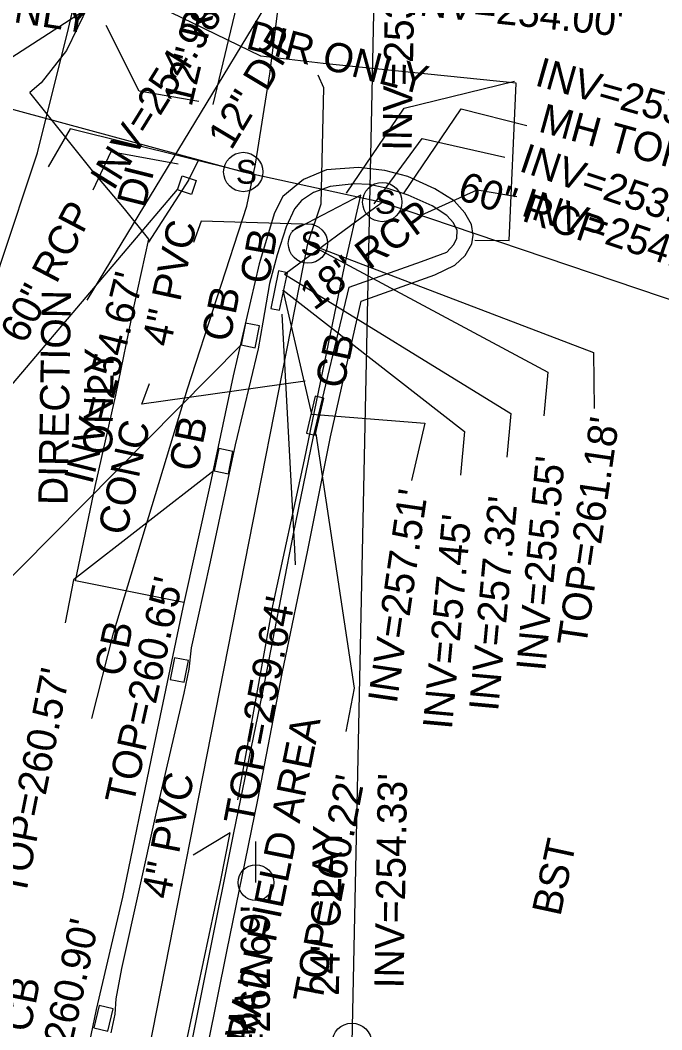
# Model space of a CAD drawing. Extents: x 2100323 to 2109811, y 740376 to 749755.
# Drawn here: x 2105858.5 to 2105946.2, y 743031.4 to 743169.5 of the extents above; entities that cross this region are included whole.
import ezdxf

# ---------------------------------------------------------------- set-up
doc = ezdxf.new("R2010")
doc.units = 0
for name, color, linetype in [('Exist Other Culture Fence Line', 7, 'Continuous'), ('Exist Other Culture Fence Line Text', 7, 'Continuous'), ('Exist Other Culture Gate', 7, 'Continuous'), ('Exist Roads Change in Surface', 7, 'Continuous'), ('Exist Roads Change in Surface Text', 7, 'Continuous'), ('Exist Roads Curbs', 7, 'Continuous'), ('Exist Roads EOP Other', 7, 'Continuous'), ('Exist Roads EOP Other Text', 7, 'Continuous'), ('Exist Structure Minor Catch Basin', 7, 'Continuous'), ('Exist Structure Minor Catch Basin Text', 7, 'Continuous'), ('Exist Structure Minor Catch Basin Top Elevation', 7, 'Continuous'), ('Exist Structure Minor Drop Inlet', 7, 'Continuous'), ('Exist Structure Minor Drop Inlet Top Elevation', 7, 'Continuous'), ('Exist Structure Minor Pipes HDPE 8 Inch', 7, 'Continuous'), ('Exist Structure Minor Pipes HDPE 8 Inch Invert', 7, 'Continuous'), ('Exist Structure Minor Pipes HDPE 8 Inch Leader', 7, 'Continuous'), ('Exist Structure Minor Pipes HDPE 8 Inch Text', 7, 'Continuous'), ('Exist Structure Minor Pipes RCP 12 Inch', 7, 'Continuous'), ('Exist Structure Minor Pipes RCP 12 Inch Invert', 7, 'Continuous'), ('Exist Structure Minor Pipes RCP 12 Inch Leader', 7, 'Continuous'), ('Exist Structure Minor Pipes RCP 12 Inch Text', 7, 'Continuous'), ('Exist Structure Minor Pipes RCP 18 Inch', 7, 'Continuous'), ('Exist Structure Minor Pipes RCP 18 Inch Invert', 7, 'Continuous'), ('Exist Structure Minor Pipes RCP 18 Inch Leader', 7, 'Continuous'), ('Exist Structure Minor Pipes RCP 18 Inch Text', 7, 'Continuous'), ('Exist Structure Minor Pipes RCP 60 Inch', 7, 'Continuous'), ('Exist Structure Minor Pipes RCP 60 Inch Invert', 7, 'Continuous'), ('Exist Structure Minor Pipes RCP 60 Inch Leader', 7, 'Continuous'), ('Exist Structure Minor Pipes RCP 60 Inch Text', 7, 'Continuous'), ('Exist Structure Minor Storm Sewer Manhole CELL', 7, 'Continuous'), ('Exist Structure Minor Storm Sewer Manhole Leader', 7, 'Continuous'), ('Exist Structure Minor Storm Sewer Manhole Text', 7, 'Continuous'), ('Exist Utilities Other Unknown UG SUE LOS B', 7, 'Continuous'), ('Exist Utilities Power Pole CELL', 7, 'Continuous'), ('Exist Utilities Sanitary Sewer Manhole CELL', 7, 'Continuous'), ('Exist Utilities Sanitary Sewer Manhole Text', 7, 'Continuous'), ('Exist Utilities Sanitary Sewer UG Line', 7, 'Continuous'), ('Exist Utilities Sanitary Sewer UG Line Invert Elevation', 7, 'Continuous'), ('Exist Utilities Sanitary Sewer UG Line Text', 7, 'Continuous'), ('Exist Utilities Water UG Line SUE LOS B', 7, 'Continuous')]:
    doc.layers.add(name, color=color, linetype=linetype)

msp = doc.modelspace()

# ---------------------------------------------------------------- linework, layer by layer
at = {"layer": 'Exist Other Culture Fence Line'}
for points in [[(2105888.19, 743062.86), (2105892.98, 743089.41), (2105897.33, 743109.35), (2105902.76, 743135.79), (2105905.02, 743145.58)], [(2105875.19, 743000.88), (2105879.64, 743022.5), (2105885.82, 743051.68), (2105887.15, 743058.37)]]:
    msp.add_lwpolyline(points, dxfattribs=at)
at = {"layer": 'Exist Other Culture Gate'}
for points in [[(2105905.02, 743145.58), (2105895.58, 743140.66)], [(2105887.15, 743058.37), (2105882.1, 743055.3)]]:
    msp.add_lwpolyline(points, dxfattribs=at)
at = {"layer": 'Exist Roads Change in Surface'}
for points in [[(2105920.61, 743139.43), (2105925.3, 743139.37), (2105926.24, 743160.88), (2105899.86, 743163.56), (2105891.36, 743164.59), (2105879.05, 743170.54), (2105869.15, 743175.49), (2105867.79, 743171.54), (2105864.8, 743165.33), (2105861.31, 743160.93), (2105859.76, 743159.61)], [(2105880.8, 743089.86), (2105866, 743092.82), (2105868.72, 743105.7), (2105871.53, 743118.23), (2105874.02, 743130.44), (2105876.02, 743139.56), (2105872.73, 743143.68), (2105868.32, 743148.89), (2105859.76, 743159.61)]]:
    msp.add_lwpolyline(points, dxfattribs=at)
at = {"layer": 'Exist Roads Curbs'}
msp.add_lwpolyline([(2105880.73, 743023.77), (2105884.21, 743041.08), (2105887.65, 743058.34), (2105891.56, 743077.38), (2105895.82, 743099.27), (2105898.55, 743112.54), (2105903.44, 743132.96), (2105913.33, 743136.5), (2105916.78, 743137.76), (2105917.73, 743138.83), (2105918.13, 743139.69), (2105918.18, 743140.73), (2105917.67, 743141.8), (2105916.76, 743142.77), (2105914.77, 743144.09), (2105911.48, 743145.58), (2105908.72, 743146.49), (2105906.17, 743147.01), (2105904.1, 743147.09), (2105900.8, 743146.74), (2105898.56, 743145.94), (2105896.89, 743144.85), (2105895.96, 743143.67), (2105894.81, 743141.21), (2105893.57, 743137.41), (2105892.53, 743133.49), (2105891.64, 743128.2), (2105890.99, 743124.54), (2105887.84, 743111.42), (2105884.41, 743095.42), (2105881.82, 743083.67), (2105881.5, 743080.75), (2105880.83, 743077.46), (2105877.02, 743061.17), (2105872.32, 743039.82), (2105871.51, 743035.64), (2105871.4, 743033.57), (2105870.82, 743031.01)], dxfattribs=at)
at = {"layer": 'Exist Roads EOP Other'}
msp.add_lwpolyline([(2105882.87, 743023.11), (2105886.7, 743042.14), (2105890.95, 743062.89), (2105894.28, 743080.16), (2105897.75, 743097), (2105900.86, 743112.5), (2105905.06, 743131.06), (2105915.11, 743134.67), (2105917.88, 743135.99), (2105919.28, 743137.3), (2105920.19, 743138.89), (2105920.38, 743140.08), (2105920.14, 743141.54), (2105919.25, 743143.15), (2105917.79, 743144.78), (2105915.11, 743146.43), (2105911.45, 743148.11), (2105908.28, 743148.92), (2105904.69, 743149.36), (2105900.32, 743149.03), (2105897.18, 743147.69), (2105894.35, 743145.38), (2105893.21, 743143.14), (2105891.12, 743136.15), (2105887.58, 743120.84), (2105884.43, 743106.06), (2105880.7, 743089.19), (2105876.58, 743069.63), (2105872.45, 743049.54), (2105868.85, 743034.18), (2105865.69, 743019.06)], dxfattribs=at)
at = {"layer": 'Exist Structure Minor Catch Basin'}
for points in [[(2105893.78, 743135.21), (2105892.7, 743130.08), (2105893.91, 743129.82), (2105895, 743134.95)], [(2105889.24, 743128.08), (2105888.64, 743125.08), (2105890.58, 743124.69), (2105891.18, 743127.7)], [(2105898.75, 743118.09), (2105897.57, 743113), (2105898.77, 743112.73), (2105899.95, 743117.82)], [(2105885.59, 743110.91), (2105884.97, 743107.86), (2105886.92, 743107.46), (2105887.54, 743110.51)], [(2105879.55, 743082.29), (2105878.97, 743079.32), (2105880.87, 743078.96), (2105881.45, 743081.92)], [(2105869.23, 743034.74), (2105868.51, 743031.69), (2105870.42, 743031.24), (2105871.15, 743034.28)]]:
    msp.add_lwpolyline(points, close=True, dxfattribs=at)
at = {"layer": 'Exist Structure Minor Catch Basin Top Elevation'}
for points in [[(2105894.2, 743129.27), (2105895.96, 743097.16), (2105896.03, 743095.01)], [(2105888.65, 743125.11), (2105854.25, 743090.36), (2105852.98, 743084.49)], [(2105898.87, 743112.91), (2105904.1, 743078.12), (2105902.97, 743072.22)], [(2105884.97, 743107.9), (2105865.75, 743092.97), (2105864.59, 743087.08)]]:
    msp.add_lwpolyline(points, dxfattribs=at)
at = {"layer": 'Exist Structure Minor Drop Inlet'}
msp.add_lwpolyline([(2105880.6, 743148.22), (2105882.51, 743147.57), (2105881.85, 743145.64), (2105879.94, 743146.28)], close=True, dxfattribs=at)
at = {"layer": 'Exist Structure Minor Drop Inlet Top Elevation'}
msp.add_lwpolyline([(2105879.89, 743146.32), (2105852.34, 743113.87), (2105850.88, 743108.05)], dxfattribs=at)
at = {"layer": 'Exist Structure Minor Pipes HDPE 8 Inch'}
for p, q in [((2105897.79, 743138.94), (2105899.59, 743144.36)), ((2105874.85, 743022.46), (2105897.79, 743138.94)), ((2105898.32, 743115.63), (2105894.39, 743132.57))]:
    msp.add_line(p, q, dxfattribs=at)
at = {"layer": 'Exist Structure Minor Pipes HDPE 8 Inch Leader'}
for points in [[(2105899.59, 743144.36), (2105899.94, 743160.25), (2105899.19, 743161.99)], [(2105898.61, 743141.56), (2105883.17, 743142.01), (2105882.12, 743139.11)], [(2105897.79, 743138.94), (2105930.56, 743121.37), (2105930.01, 743115.4)], [(2105894.39, 743132.57), (2105919.18, 743113.24), (2105918.63, 743107.26)], [(2105897.39, 743120.13), (2105875.1, 743116.97), (2105876.12, 743119.79)], [(2105898.32, 743115.63), (2105913.78, 743114.39), (2105911.96, 743106.54)]]:
    msp.add_lwpolyline(points, dxfattribs=at)
at = {"layer": 'Exist Structure Minor Pipes RCP 12 Inch'}
msp.add_line((2105890.05, 743180.03), (2105884.8, 743157.94), dxfattribs=at)
at = {"layer": 'Exist Structure Minor Pipes RCP 12 Inch Leader'}
msp.add_lwpolyline([(2105882.88, 743158.36), (2105874.7, 743159.8), (2105870.22, 743168.76)], dxfattribs=at)
at = {"layer": 'Exist Structure Minor Pipes RCP 18 Inch'}
msp.add_line((2105894.56, 743134.74), (2105907.95, 743144.62), dxfattribs=at)
at = {"layer": 'Exist Structure Minor Pipes RCP 18 Inch Leader'}
msp.add_lwpolyline([(2105894.56, 743134.74), (2105925.51, 743115.72), (2105924.96, 743109.75)], dxfattribs=at)
at = {"layer": 'Exist Structure Minor Pipes RCP 60 Inch'}
for p, q in [((2105820.09, 743167.45), (2105888.94, 743148.73)), ((2105881.44, 743147.61), (2105882.89, 743150.38)), ((2105888.95, 743148.73), (2105907.95, 743144.62)), ((2105907.95, 743144.62), (2105964.14, 743125.6))]:
    msp.add_line(p, q, dxfattribs=at)
at = {"layer": 'Exist Structure Minor Pipes RCP 60 Inch Leader'}
for points in [[(2105903.04, 743145.83), (2105910.92, 743157.48), (2105926, 743161.15)], [(2105910.84, 743145.74), (2105918.72, 743157.39), (2105927.71, 743155.1)], [(2105906.82, 743144.36), (2105913.39, 743153.32), (2105924.72, 743150.76)], [(2105880.06, 743149.82), (2105870.86, 743151.48), (2105868.4, 743146.26)], [(2105881.44, 743147.61), (2105875.97, 743139.14)], [(2105913.28, 743142.83), (2105920.93, 743146.28), (2105926.35, 743145.4)]]:
    msp.add_lwpolyline(points, dxfattribs=at)
at = {"layer": 'Exist Structure Minor Storm Sewer Manhole CELL'}
for centre in [(2105888.95, 743148.73), (2105907.95, 743144.62), (2105897.79, 743138.94)]:
    msp.add_circle(centre, 2.69, dxfattribs=at)
at = {"layer": 'Exist Structure Minor Storm Sewer Manhole Leader'}
for points in [[(2105888.95, 743148.73), (2105865.28, 743154.64), (2105862.28, 743149.45)], [(2105897.79, 743138.94), (2105936.8, 743124.04), (2105936.93, 743116.41)]]:
    msp.add_lwpolyline(points, dxfattribs=at)
at = {"layer": 'Exist Utilities Other Unknown UG SUE LOS B'}
msp.add_lwpolyline([(2105868.25, 743073.98), (2105871.22, 743085.65), (2105881.32, 743119.06), (2105889.44, 743144.06), (2105890.62, 743149.81), (2105892.56, 743162.16), (2105893.62, 743170.39), (2105895.54, 743186.91), (2105897.47, 743211.36), (2105898.97, 743230.43), (2105899.2, 743240.29)], dxfattribs=at)
at = {"layer": 'Exist Utilities Power Pole CELL'}
for q in [(2105890.68, 743057.17), (2105890.68, 743051.55)]:
    msp.add_line((2105890.68, 743051.55), q, dxfattribs=at)
msp.add_circle((2105890.68, 743051.55), 2.45, dxfattribs=at)
at = {"layer": 'Exist Utilities Sanitary Sewer Manhole CELL'}
msp.add_circle((2105903.79, 743029.64), 2.69, dxfattribs=at)
at = {"layer": 'Exist Utilities Sanitary Sewer UG Line'}
msp.add_line((2105907.32, 743196.79), (2105903.79, 743029.64), dxfattribs=at)
for points in [[(2105833.99, 743149.37), (2105907.32, 743196.8)], [(2105907.32, 743196.79), (2105867.55, 743131.18)]]:
    msp.add_lwpolyline(points, dxfattribs=at)
at = {"layer": 'Exist Utilities Water UG Line SUE LOS B'}
msp.add_lwpolyline([(2105846.32, 743105.22), (2105850.76, 743118.28), (2105855.75, 743136.14), (2105860.82, 743151.34), (2105865.06, 743168.37), (2105868.39, 743182.74), (2105878.3, 743214.61), (2105881.54, 743225.07), (2105890.25, 743256.49), (2105903.31, 743306.9), (2105911.01, 743338), (2105918.14, 743372.81), (2105926.9, 743398.91), (2105930.19, 743413.08), (2105931.7, 743419.46), (2105937.1, 743442.2)], dxfattribs=at)

# ---------------------------------------------------------------- texts
at = {"layer": 'Exist Other Culture Fence Line Text'}
msp.add_text("6'CHL W/3BW", height=4, rotation=77.7049, dxfattribs=at).set_placement((2105884.09, 743001.28))
at = {"layer": 'Exist Roads Change in Surface Text'}
msp.add_text('CONC', height=4, rotation=77.9151, dxfattribs=at).set_placement((2105872.96, 743098.89))
at = {"layer": 'Exist Roads EOP Other Text'}
msp.add_text('BST', height=4, rotation=77.8136, dxfattribs=at).set_placement((2105932.28, 743046.83))
at = {"layer": 'Exist Structure Minor Catch Basin Text'}
for s, rotation, p in [('CB', 80, (2105892.38, 743133.24)), ('CB', 78.5764, (2105887.1, 743125.33)), ('CB', 77.8034, (2105902.63, 743118.94)), ('CB', 78.5764, (2105882.64, 743107.59)), ('CB', 78.5764, (2105872.47, 743079.57)), ('DRAIN FIELD AREA', 78.5764, (2105889.76, 743025.47)), ('CB', 78.5764, (2105859.78, 743030.95))]:
    msp.add_text(s, height=4, rotation=rotation, dxfattribs=at).set_placement(p)
at = {"layer": 'Exist Structure Minor Catch Basin Top Elevation'}
for s, rotation, p in [("TOP=260.65'", 77.4909, (2105873.91, 743062.05)), ("TOP=259.64'", 79.2638, (2105890.18, 743059.28)), ("TOP=260.57'", 78.764, (2105859.16, 743049.52)), ("TOP=260.22'", 79.1479, (2105899.65, 743034.88)), ("TOP=260.90'", 77.4909, (2105862.42, 743015.29))]:
    msp.add_text(s, height=4, rotation=rotation, dxfattribs=at).set_placement(p)
at = {"layer": 'Exist Structure Minor Drop Inlet'}
msp.add_text('DI', height=4, rotation=75.9892, dxfattribs=at).set_placement((2105875.49, 743143.69))
at = {"layer": 'Exist Structure Minor Pipes HDPE 8 Inch Invert'}
for s, rotation, p in [('DIR ONLY', 345.2691, (2105889.14, 743165.67)), ("INV=255.55'", 84.7222, (2105930.23, 743080.38)), ("INV=257.51'", 81.6786, (2105909.92, 743075.91)), ("INV=257.45'", 84.7603, (2105917.45, 743072.41))]:
    msp.add_text(s, height=4, rotation=rotation, dxfattribs=at).set_placement(p)
at = {"layer": 'Exist Structure Minor Pipes HDPE 8 Inch Text'}
for rotation, p in [(77.8136, (2105878.96, 743124.67)), (78.8596, (2105878.91, 743049.15))]:
    msp.add_text('4" PVC', height=4, rotation=rotation, dxfattribs=at).set_placement(p)
at = {"layer": 'Exist Structure Minor Pipes RCP 12 Inch Invert'}
for s, rotation, p in [('DIR ONLY', 351.0739, (2105842.76, 743171.55)), ("INV=254.00'", 353.9972, (2105911.43, 743170.3))]:
    msp.add_text(s, height=4, rotation=rotation, dxfattribs=at).set_placement(p)
at = {"layer": 'Exist Structure Minor Pipes RCP 12 Inch Text'}
msp.add_text('12" RCP', height=4, rotation=76.6318, dxfattribs=at).set_placement((2105881.86, 743157.53))
at = {"layer": 'Exist Structure Minor Pipes RCP 18 Inch Invert'}
msp.add_text("INV=257.32'", height=4, rotation=84.7622, dxfattribs=at).set_placement((2105923.77, 743074.89))
at = {"layer": 'Exist Structure Minor Pipes RCP 18 Inch Text'}
msp.add_text('18" RCP', height=4, rotation=36.4032, dxfattribs=at).set_placement((2105898.61, 743129.7))
at = {"layer": 'Exist Structure Minor Pipes RCP 60 Inch Invert'}
for s, rotation, p in [("INV=253.95'", 344.1692, (2105928.64, 743160.62)), ("INV=253.97'", 341.3109, (2105926.47, 743148.92)), ("INV=254.00'", 341.3109, (2105926.74, 743142.84)), ("INV=254.67'", 75.9981, (2105868.28, 743105.87))]:
    msp.add_text(s, height=4, rotation=rotation, dxfattribs=at).set_placement(p)
at = {"layer": 'Exist Structure Minor Pipes RCP 60 Inch Text'}
for rotation, p in [(341.2977, (2105918.03, 743145.1)), (62.3518, (2105859.06, 743125.05))]:
    msp.add_text('60" RCP', height=4, rotation=rotation, dxfattribs=at).set_placement(p)
at = {"layer": 'Exist Structure Minor Storm Sewer Manhole CELL'}
for p in [(2105887.92, 743147.13), (2105906.92, 743143.02), (2105896.76, 743137.34)]:
    msp.add_text('S', height=3.25, dxfattribs=at).set_placement(p)
at = {"layer": 'Exist Structure Minor Storm Sewer Manhole Text'}
for s, rotation, p in [("MH TOP=261.05'", 344.6339, (2105929.14, 743154.3)), ("TOP=261.18'", 81.6591, (2105935.79, 743083.72))]:
    msp.add_text(s, height=4, rotation=rotation, dxfattribs=at).set_placement(p)
at = {"layer": 'Exist Utilities Sanitary Sewer Manhole Text'}
msp.add_text("TOP=262.69'", height=4, rotation=90, dxfattribs=at).set_placement((2105892.58, 743016.93))
at = {"layer": 'Exist Utilities Sanitary Sewer UG Line Invert Elevation'}
for s, rotation, p in [("INV=253.85'", 89.0296, (2105911.95, 743151.59)), ("INV=254.98'", 58.177, (2105871.2, 743146.04)), ('DIRECTION', 89.0222, (2105864.91, 743103.14)), ('ONLY', 89.0222, (2105871.03, 743110.06)), ("INV=254.33'", 89.0458, (2105910.86, 743037.06))]:
    msp.add_text(s, height=4, rotation=rotation, dxfattribs=at).set_placement(p)
at = {"layer": 'Exist Utilities Sanitary Sewer UG Line Text'}
for s, rotation, p in [('12" DIP', 58.998, (2105887.31, 743151.58)), ('24" CLAY', 88.7891, (2105902, 743036.04))]:
    msp.add_text(s, height=4, rotation=rotation, dxfattribs=at).set_placement(p)

doc.saveas('drawing.dxf')
